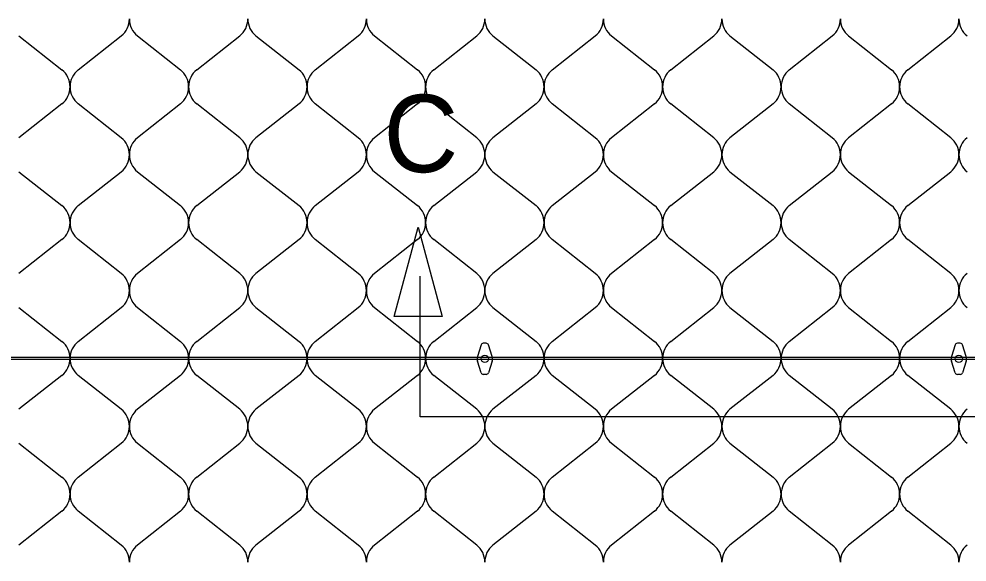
# Model space of a CAD drawing. Extents: x 638850 to 644908, y 297188 to 298900.
# Drawn here: x 641452.2 to 641505.8, y 298275.3 to 298306 of the extents above; entities that cross this region are included whole.
import ezdxf

# ---------------------------------------------------------------- set-up
doc = ezdxf.new("R2010")
doc.units = 0
for name, color, linetype in [('2', 7, 'Continuous'), ('5', 7, 'Continuous'), ('7', 7, 'Continuous'), ('8', 7, 'Continuous')]:
    doc.layers.add(name, color=color, linetype=linetype)

msp = doc.modelspace()

# ---------------------------------------------------------------- linework, layer by layer
at = {"layer": '2'}
for p, q in [((641452.166, 298305.008), (641454.598, 298303.09)), ((641455.515, 298303.09), (641457.947, 298305.008)), ((641458.864, 298305.008), (641461.297, 298303.09)), ((641462.213, 298303.09), (641464.645, 298305.008)), ((641465.563, 298305.008), (641467.995, 298303.09)), ((641468.911, 298303.09), (641471.343, 298305.008)), ((641472.261, 298305.008), (641474.693, 298303.09)), ((641475.609, 298303.09), (641478.042, 298305.008)), ((641478.959, 298305.008), (641481.391, 298303.09)), ((641482.308, 298303.09), (641484.74, 298305.008)), ((641485.657, 298305.008), (641488.09, 298303.09)), ((641489.006, 298303.09), (641491.438, 298305.008)), ((641492.356, 298305.008), (641494.788, 298303.09)), ((641495.704, 298303.09), (641498.136, 298305.008)), ((641499.054, 298305.008), (641501.486, 298303.09)), ((641502.405, 298303.09), (641504.837, 298305.008)), ((641454.598, 298301.17), (641452.166, 298299.251)), ((641457.947, 298299.251), (641455.515, 298301.17)), ((641461.297, 298301.17), (641458.864, 298299.251)), ((641464.645, 298299.251), (641462.213, 298301.17)), ((641467.995, 298301.17), (641465.563, 298299.251)), ((641471.343, 298299.251), (641468.911, 298301.17)), ((641474.693, 298301.17), (641472.261, 298299.251)), ((641478.042, 298299.251), (641475.609, 298301.17)), ((641481.391, 298301.17), (641478.959, 298299.251)), ((641484.74, 298299.251), (641482.308, 298301.17)), ((641488.09, 298301.17), (641485.657, 298299.251)), ((641491.438, 298299.251), (641489.006, 298301.17)), ((641494.788, 298301.17), (641492.356, 298299.251)), ((641498.136, 298299.251), (641495.704, 298301.17)), ((641501.486, 298301.17), (641499.054, 298299.251)), ((641504.837, 298299.251), (641502.405, 298301.17)), ((641452.166, 298297.331), (641454.598, 298295.413)), ((641455.515, 298295.413), (641457.947, 298297.331)), ((641458.864, 298297.331), (641461.297, 298295.413)), ((641462.213, 298295.413), (641464.645, 298297.331)), ((641465.563, 298297.331), (641467.995, 298295.413)), ((641468.911, 298295.413), (641471.343, 298297.331)), ((641472.261, 298297.331), (641474.693, 298295.413)), ((641475.609, 298295.413), (641478.042, 298297.331)), ((641478.959, 298297.331), (641481.391, 298295.413)), ((641482.308, 298295.413), (641484.74, 298297.331)), ((641485.657, 298297.331), (641488.09, 298295.413)), ((641489.006, 298295.413), (641491.438, 298297.331)), ((641492.356, 298297.331), (641494.788, 298295.413)), ((641495.704, 298295.413), (641498.136, 298297.331)), ((641499.054, 298297.331), (641501.486, 298295.413)), ((641502.405, 298295.413), (641504.837, 298297.331)), ((641454.598, 298293.493), (641452.166, 298291.574)), ((641457.947, 298291.574), (641455.515, 298293.493)), ((641461.297, 298293.493), (641458.864, 298291.574)), ((641464.645, 298291.574), (641462.213, 298293.493)), ((641467.995, 298293.493), (641465.563, 298291.574)), ((641471.343, 298291.574), (641468.911, 298293.493)), ((641474.693, 298293.493), (641472.261, 298291.574)), ((641478.042, 298291.574), (641475.609, 298293.493)), ((641481.391, 298293.493), (641478.959, 298291.574)), ((641484.74, 298291.574), (641482.308, 298293.493)), ((641488.09, 298293.493), (641485.657, 298291.574)), ((641491.438, 298291.574), (641489.006, 298293.493)), ((641494.788, 298293.493), (641492.356, 298291.574)), ((641498.136, 298291.574), (641495.704, 298293.493)), ((641501.486, 298293.493), (641499.054, 298291.574)), ((641504.837, 298291.574), (641502.405, 298293.493)), ((641452.166, 298289.654), (641454.598, 298287.736)), ((641455.515, 298287.736), (641457.947, 298289.654)), ((641458.864, 298289.654), (641461.297, 298287.736)), ((641462.213, 298287.736), (641464.645, 298289.654)), ((641465.563, 298289.654), (641467.995, 298287.736)), ((641468.911, 298287.736), (641471.343, 298289.654)), ((641472.261, 298289.654), (641474.693, 298287.736)), ((641475.609, 298287.736), (641478.042, 298289.654)), ((641478.959, 298289.654), (641481.391, 298287.736)), ((641482.308, 298287.736), (641484.74, 298289.654)), ((641485.657, 298289.654), (641488.09, 298287.736)), ((641489.006, 298287.736), (641491.438, 298289.654)), ((641492.356, 298289.654), (641494.788, 298287.736)), ((641495.704, 298287.736), (641498.136, 298289.654)), ((641499.054, 298289.654), (641501.486, 298287.736)), ((641502.405, 298287.736), (641504.837, 298289.654)), ((641454.598, 298285.816), (641452.166, 298283.897)), ((641457.947, 298283.897), (641455.515, 298285.816)), ((641461.297, 298285.816), (641458.864, 298283.897)), ((641464.645, 298283.897), (641462.213, 298285.816)), ((641467.995, 298285.816), (641465.563, 298283.897)), ((641471.343, 298283.897), (641468.911, 298285.816)), ((641474.693, 298285.816), (641472.261, 298283.897)), ((641478.042, 298283.897), (641475.609, 298285.816)), ((641481.391, 298285.816), (641478.959, 298283.897)), ((641484.74, 298283.897), (641482.308, 298285.816)), ((641488.09, 298285.816), (641485.657, 298283.897)), ((641491.438, 298283.897), (641489.006, 298285.816)), ((641494.788, 298285.816), (641492.356, 298283.897)), ((641498.136, 298283.897), (641495.704, 298285.816)), ((641501.486, 298285.816), (641499.054, 298283.897)), ((641504.837, 298283.897), (641502.405, 298285.816)), ((641452.166, 298281.977), (641454.598, 298280.059)), ((641455.515, 298280.059), (641457.947, 298281.977)), ((641458.864, 298281.977), (641461.297, 298280.059)), ((641462.213, 298280.059), (641464.645, 298281.977)), ((641465.563, 298281.977), (641467.995, 298280.059)), ((641468.911, 298280.059), (641471.343, 298281.977)), ((641472.261, 298281.977), (641474.693, 298280.059)), ((641475.609, 298280.059), (641478.042, 298281.977)), ((641478.959, 298281.977), (641481.391, 298280.059)), ((641482.308, 298280.059), (641484.74, 298281.977)), ((641485.657, 298281.977), (641488.09, 298280.059)), ((641489.006, 298280.059), (641491.438, 298281.977)), ((641492.356, 298281.977), (641494.788, 298280.059)), ((641495.704, 298280.059), (641498.136, 298281.977)), ((641499.054, 298281.977), (641501.486, 298280.059)), ((641502.405, 298280.059), (641504.837, 298281.977)), ((641454.598, 298278.139), (641452.166, 298276.22)), ((641457.947, 298276.22), (641455.515, 298278.139)), ((641461.297, 298278.139), (641458.864, 298276.22)), ((641464.645, 298276.22), (641462.213, 298278.139)), ((641467.995, 298278.139), (641465.563, 298276.22)), ((641471.343, 298276.22), (641468.911, 298278.139)), ((641474.693, 298278.139), (641472.261, 298276.22)), ((641478.042, 298276.22), (641475.609, 298278.139)), ((641481.391, 298278.139), (641478.959, 298276.22)), ((641484.74, 298276.22), (641482.308, 298278.139)), ((641488.09, 298278.139), (641485.657, 298276.22)), ((641491.438, 298276.22), (641489.006, 298278.139)), ((641494.788, 298278.139), (641492.356, 298276.22)), ((641498.136, 298276.22), (641495.704, 298278.139)), ((641501.486, 298278.139), (641499.054, 298276.22)), ((641504.837, 298276.22), (641502.405, 298278.139))]:
    msp.add_line(p, q, dxfattribs=at)
for centre, start, end in [((641457.171, 298305.968), 308.9482, 0), ((641459.64, 298305.968), 180, 231.0518), ((641463.869, 298305.968), 308.9482, 0), ((641466.339, 298305.968), 180, 231.0518), ((641470.567, 298305.968), 308.9482, 0), ((641473.037, 298305.968), 180, 231.0518), ((641477.266, 298305.968), 308.9482, 0), ((641479.735, 298305.968), 180, 231.0518), ((641483.964, 298305.968), 308.9482, 0), ((641486.433, 298305.968), 180, 231.0518), ((641490.662, 298305.968), 308.9482, 0), ((641493.132, 298305.968), 180, 231.0518), ((641497.36, 298305.968), 308.9482, 0), ((641499.83, 298305.968), 180, 231.0518), ((641504.061, 298305.968), 308.9482, 0), ((641506.53, 298305.968), 180, 231.0518), ((641453.822, 298302.13), 0, 51.0518), ((641456.291, 298302.13), 128.9482, 180), ((641460.52, 298302.13), 0, 51.0518), ((641462.989, 298302.13), 128.9482, 180), ((641467.218, 298302.13), 0, 51.0518), ((641469.688, 298302.13), 128.9482, 180), ((641473.917, 298302.13), 0, 51.0518), ((641476.386, 298302.13), 128.9482, 180), ((641480.615, 298302.13), 0, 51.0518), ((641483.084, 298302.13), 128.9482, 180), ((641487.313, 298302.13), 0, 51.0518), ((641489.782, 298302.13), 128.9482, 180), ((641494.011, 298302.13), 0, 51.0518), ((641496.481, 298302.13), 128.9482, 180), ((641500.71, 298302.13), 0, 51.0518), ((641503.181, 298302.13), 128.9482, 180), ((641453.822, 298302.13), 308.9482, 0), ((641456.291, 298302.13), 180, 231.0518), ((641460.52, 298302.13), 308.9482, 0), ((641462.989, 298302.13), 180, 231.0518), ((641467.218, 298302.13), 308.9482, 0), ((641469.688, 298302.13), 180, 231.0518), ((641473.917, 298302.13), 308.9482, 0), ((641476.386, 298302.13), 180, 231.0518), ((641480.615, 298302.13), 308.9482, 0), ((641483.084, 298302.13), 180, 231.0518), ((641487.313, 298302.13), 308.9482, 0), ((641489.782, 298302.13), 180, 231.0518), ((641494.011, 298302.13), 308.9482, 0), ((641496.481, 298302.13), 180, 231.0518), ((641500.71, 298302.13), 308.9482, 0), ((641503.181, 298302.13), 180, 231.0518), ((641457.171, 298298.291), 0, 51.0518), ((641459.64, 298298.291), 128.9482, 180), ((641463.869, 298298.291), 0, 51.0518), ((641466.339, 298298.291), 128.9482, 180), ((641470.567, 298298.291), 0, 51.0518), ((641473.037, 298298.291), 128.9482, 180), ((641477.266, 298298.291), 0, 51.0518), ((641479.735, 298298.291), 128.9482, 180), ((641483.964, 298298.291), 0, 51.0518), ((641486.433, 298298.291), 128.9482, 180), ((641490.662, 298298.291), 0, 51.0518), ((641493.132, 298298.291), 128.9482, 180), ((641497.36, 298298.291), 0, 51.0518), ((641499.83, 298298.291), 128.9482, 180), ((641504.061, 298298.291), 0, 51.0518), ((641506.53, 298298.291), 128.9482, 180), ((641457.171, 298298.291), 308.9482, 0), ((641459.64, 298298.291), 180, 231.0518), ((641463.869, 298298.291), 308.9482, 0), ((641466.339, 298298.291), 180, 231.0518), ((641470.567, 298298.291), 308.9482, 0), ((641473.037, 298298.291), 180, 231.0518), ((641477.266, 298298.291), 308.9482, 0), ((641479.735, 298298.291), 180, 231.0518), ((641483.964, 298298.291), 308.9482, 0), ((641486.433, 298298.291), 180, 231.0518), ((641490.662, 298298.291), 308.9482, 0), ((641493.132, 298298.291), 180, 231.0518), ((641497.36, 298298.291), 308.9482, 0), ((641499.83, 298298.291), 180, 231.0518), ((641504.061, 298298.291), 308.9482, 0), ((641506.53, 298298.291), 180, 231.0518), ((641453.822, 298294.453), 0, 51.0518), ((641456.291, 298294.453), 128.9482, 180), ((641460.52, 298294.453), 0, 51.0518), ((641462.989, 298294.453), 128.9482, 180), ((641467.218, 298294.453), 0, 51.0518), ((641469.688, 298294.453), 128.9482, 180), ((641473.917, 298294.453), 0, 51.0518), ((641476.386, 298294.453), 128.9482, 180), ((641480.615, 298294.453), 0, 51.0518), ((641483.084, 298294.453), 128.9482, 180), ((641487.313, 298294.453), 0, 51.0518), ((641489.782, 298294.453), 128.9482, 180), ((641494.011, 298294.453), 0, 51.0518), ((641496.481, 298294.453), 128.9482, 180), ((641500.71, 298294.453), 0, 51.0518), ((641503.181, 298294.453), 128.9482, 180), ((641453.822, 298294.453), 308.9482, 0), ((641456.291, 298294.453), 180, 231.0518), ((641460.52, 298294.453), 308.9482, 0), ((641462.989, 298294.453), 180, 231.0518), ((641467.218, 298294.453), 308.9482, 0), ((641469.688, 298294.453), 180, 231.0518), ((641473.917, 298294.453), 308.9482, 0), ((641476.386, 298294.453), 180, 231.0518), ((641480.615, 298294.453), 308.9482, 0), ((641483.084, 298294.453), 180, 231.0518), ((641487.313, 298294.453), 308.9482, 0), ((641489.782, 298294.453), 180, 231.0518), ((641494.011, 298294.453), 308.9482, 0), ((641496.481, 298294.453), 180, 231.0518), ((641500.71, 298294.453), 308.9482, 0), ((641503.181, 298294.453), 180, 231.0518), ((641457.171, 298290.614), 0, 51.0518), ((641459.64, 298290.614), 128.9482, 180), ((641463.869, 298290.614), 0, 51.0518), ((641466.339, 298290.614), 128.9482, 180), ((641470.567, 298290.614), 0, 51.0518), ((641473.037, 298290.614), 128.9482, 180), ((641477.266, 298290.614), 0, 51.0518), ((641479.735, 298290.614), 128.9482, 180), ((641483.964, 298290.614), 0, 51.0518), ((641486.433, 298290.614), 128.9482, 180), ((641490.662, 298290.614), 0, 51.0518), ((641493.132, 298290.614), 128.9482, 180), ((641497.36, 298290.614), 0, 51.0518), ((641499.83, 298290.614), 128.9482, 180), ((641504.061, 298290.614), 0, 51.0518), ((641506.53, 298290.614), 128.9482, 180), ((641457.171, 298290.614), 308.9482, 0), ((641459.64, 298290.614), 180, 231.0518), ((641463.869, 298290.614), 308.9482, 0), ((641466.339, 298290.614), 180, 231.0518), ((641470.567, 298290.614), 308.9482, 0), ((641473.037, 298290.614), 180, 231.0518), ((641477.266, 298290.614), 308.9482, 0), ((641479.735, 298290.614), 180, 231.0518), ((641483.964, 298290.614), 308.9482, 0), ((641486.433, 298290.614), 180, 231.0518), ((641490.662, 298290.614), 308.9482, 0), ((641493.132, 298290.614), 180, 231.0518), ((641497.36, 298290.614), 308.9482, 0), ((641499.83, 298290.614), 180, 231.0518), ((641504.061, 298290.614), 308.9482, 0), ((641506.53, 298290.614), 180, 231.0518), ((641453.822, 298286.776), 0, 51.0518), ((641456.291, 298286.776), 128.9482, 180), ((641460.52, 298286.776), 0, 51.0518), ((641462.989, 298286.776), 128.9482, 180), ((641467.218, 298286.776), 0, 51.0518), ((641469.688, 298286.776), 128.9482, 180), ((641473.917, 298286.776), 0, 51.0518), ((641476.386, 298286.776), 128.9482, 180), ((641480.615, 298286.776), 0, 51.0518), ((641483.084, 298286.776), 128.9482, 180), ((641487.313, 298286.776), 0, 51.0518), ((641489.782, 298286.776), 128.9482, 180), ((641494.011, 298286.776), 0, 51.0518), ((641496.481, 298286.776), 128.9482, 180), ((641500.71, 298286.776), 0, 51.0518), ((641503.181, 298286.776), 128.9482, 180), ((641453.822, 298286.776), 308.9482, 0), ((641456.291, 298286.776), 180, 231.0518), ((641460.52, 298286.776), 308.9482, 0), ((641462.989, 298286.776), 180, 231.0518), ((641467.218, 298286.776), 308.9482, 0), ((641469.688, 298286.776), 180, 231.0518), ((641473.917, 298286.776), 308.9482, 0), ((641476.386, 298286.776), 180, 231.0518), ((641480.615, 298286.776), 308.9482, 0), ((641483.084, 298286.776), 180, 231.0518), ((641487.313, 298286.776), 308.9482, 0), ((641489.782, 298286.776), 180, 231.0518), ((641494.011, 298286.776), 308.9482, 0), ((641496.481, 298286.776), 180, 231.0518), ((641500.71, 298286.776), 308.9482, 0), ((641503.181, 298286.776), 180, 231.0518), ((641457.171, 298282.937), 0, 51.0518), ((641459.64, 298282.937), 128.9482, 180), ((641463.869, 298282.937), 0, 51.0518), ((641466.339, 298282.937), 128.9482, 180), ((641470.567, 298282.937), 0, 51.0518), ((641473.037, 298282.937), 128.9482, 180), ((641477.266, 298282.937), 0, 51.0518), ((641479.735, 298282.937), 128.9482, 180), ((641483.964, 298282.937), 0, 51.0518), ((641486.433, 298282.937), 128.9482, 180), ((641490.662, 298282.937), 0, 51.0518), ((641493.132, 298282.937), 128.9482, 180), ((641497.36, 298282.937), 0, 51.0518), ((641499.83, 298282.937), 128.9482, 180), ((641504.061, 298282.937), 0, 51.0518), ((641506.53, 298282.937), 128.9482, 180), ((641457.171, 298282.937), 308.9482, 0), ((641459.64, 298282.937), 180, 231.0518), ((641463.869, 298282.937), 308.9482, 0), ((641466.339, 298282.937), 180, 231.0518), ((641470.567, 298282.937), 308.9482, 0), ((641473.037, 298282.937), 180, 231.0518), ((641477.266, 298282.937), 308.9482, 0), ((641479.735, 298282.937), 180, 231.0518), ((641483.964, 298282.937), 308.9482, 0), ((641486.433, 298282.937), 180, 231.0518), ((641490.662, 298282.937), 308.9482, 0), ((641493.132, 298282.937), 180, 231.0518), ((641497.36, 298282.937), 308.9482, 0), ((641499.83, 298282.937), 180, 231.0518), ((641504.061, 298282.937), 308.9482, 0), ((641506.53, 298282.937), 180, 231.0518), ((641453.822, 298279.099), 0, 51.0518), ((641456.291, 298279.099), 128.9482, 180), ((641460.52, 298279.099), 0, 51.0518), ((641462.989, 298279.099), 128.9482, 180), ((641467.218, 298279.099), 0, 51.0518), ((641469.688, 298279.099), 128.9482, 180), ((641473.917, 298279.099), 0, 51.0518), ((641476.386, 298279.099), 128.9482, 180), ((641480.615, 298279.099), 0, 51.0518), ((641483.084, 298279.099), 128.9482, 180), ((641487.313, 298279.099), 0, 51.0518), ((641489.782, 298279.099), 128.9482, 180), ((641494.011, 298279.099), 0, 51.0518), ((641496.481, 298279.099), 128.9482, 180), ((641500.71, 298279.099), 0, 51.0518), ((641503.181, 298279.099), 128.9482, 180), ((641453.822, 298279.099), 308.9482, 0), ((641456.291, 298279.099), 180, 231.0518), ((641460.52, 298279.099), 308.9482, 0), ((641462.989, 298279.099), 180, 231.0518), ((641467.218, 298279.099), 308.9482, 0), ((641469.688, 298279.099), 180, 231.0518), ((641473.917, 298279.099), 308.9482, 0), ((641476.386, 298279.099), 180, 231.0518), ((641480.615, 298279.099), 308.9482, 0), ((641483.084, 298279.099), 180, 231.0518), ((641487.313, 298279.099), 308.9482, 0), ((641489.782, 298279.099), 180, 231.0518), ((641494.011, 298279.099), 308.9482, 0), ((641496.481, 298279.099), 180, 231.0518), ((641500.71, 298279.099), 308.9482, 0), ((641503.181, 298279.099), 180, 231.0518), ((641457.171, 298275.26), 0, 51.0518), ((641459.64, 298275.26), 128.9482, 180), ((641463.869, 298275.26), 0, 51.0518), ((641466.339, 298275.26), 128.9482, 180), ((641470.567, 298275.26), 0, 51.0518), ((641473.037, 298275.26), 128.9482, 180), ((641477.266, 298275.26), 0, 51.0518), ((641479.735, 298275.26), 128.9482, 180), ((641483.964, 298275.26), 0, 51.0518), ((641486.433, 298275.26), 128.9482, 180), ((641490.662, 298275.26), 0, 51.0518), ((641493.132, 298275.26), 128.9482, 180), ((641497.36, 298275.26), 0, 51.0518), ((641499.83, 298275.26), 128.9482, 180), ((641504.061, 298275.26), 0, 51.0518), ((641506.53, 298275.26), 128.9482, 180)]:
    msp.add_arc(centre, 1.235, start, end, dxfattribs=at)
at = {"layer": '5'}
msp.add_lwpolyline([(641339.533, 298286.844), (641564.457, 298286.844), (641564.457, 298286.709), (641339.533, 298286.709)], close=True, dxfattribs=at)
at = {"layer": '7'}
for p, q in [((641474.849, 298283.468), (641474.849, 298291.433)), ((641548.793, 298283.468), (641474.849, 298283.468))]:
    msp.add_line(p, q, dxfattribs=at)
msp.add_lwpolyline([(641473.366, 298289.144), (641474.727, 298294.204), (641476.088, 298289.144)], close=True, dxfattribs=at)
at = {"layer": '8'}
for p, q in [((641478.285, 298287.537), (641478.077, 298286.886)), ((641478.58, 298287.631), (641478.412, 298287.631)), ((641478.914, 298286.886), (641478.706, 298287.537)), ((641505.08, 298287.537), (641504.873, 298286.886)), ((641505.375, 298287.631), (641505.207, 298287.631)), ((641505.71, 298286.886), (641505.502, 298287.537)), ((641478.285, 298285.965), (641478.077, 298286.616)), ((641478.914, 298286.616), (641478.706, 298285.965)), ((641505.08, 298285.965), (641504.873, 298286.616)), ((641505.71, 298286.616), (641505.502, 298285.965)), ((641478.58, 298285.871), (641478.412, 298285.871)), ((641505.375, 298285.871), (641505.207, 298285.871))]:
    msp.add_line(p, q, dxfattribs=at)
for centre in [(641478.496, 298286.751), (641505.291, 298286.751)]:
    msp.add_circle(centre, 0.209, dxfattribs=at)
for centre, radius, start, end in [((641478.413, 298287.496), 0.135, 89.9999, 162.298), ((641478.578, 298287.496), 0.135, 17.702, 90), ((641505.209, 298287.496), 0.135, 89.9999, 162.298), ((641505.373, 298287.496), 0.135, 17.702, 90), ((641478.496, 298286.751), 0.44, 162.2974, 197.7022), ((641478.496, 298286.751), 0.44, 342.2975, 17.7021), ((641505.291, 298286.751), 0.44, 162.2974, 197.7022), ((641505.291, 298286.751), 0.44, 342.2975, 17.7021), ((641478.413, 298286.006), 0.135, 197.7019, 270), ((641478.578, 298286.006), 0.135, 270, 342.2979), ((641505.209, 298286.006), 0.135, 197.7019, 270), ((641505.373, 298286.006), 0.135, 270, 342.2979)]:
    msp.add_arc(centre, radius, start, end, dxfattribs=at)

# ---------------------------------------------------------------- texts
at = {"layer": '7'}
msp.add_text('C', height=4.374, dxfattribs=at).set_placement((641472.772, 298297.306))

doc.saveas('drawing.dxf')
